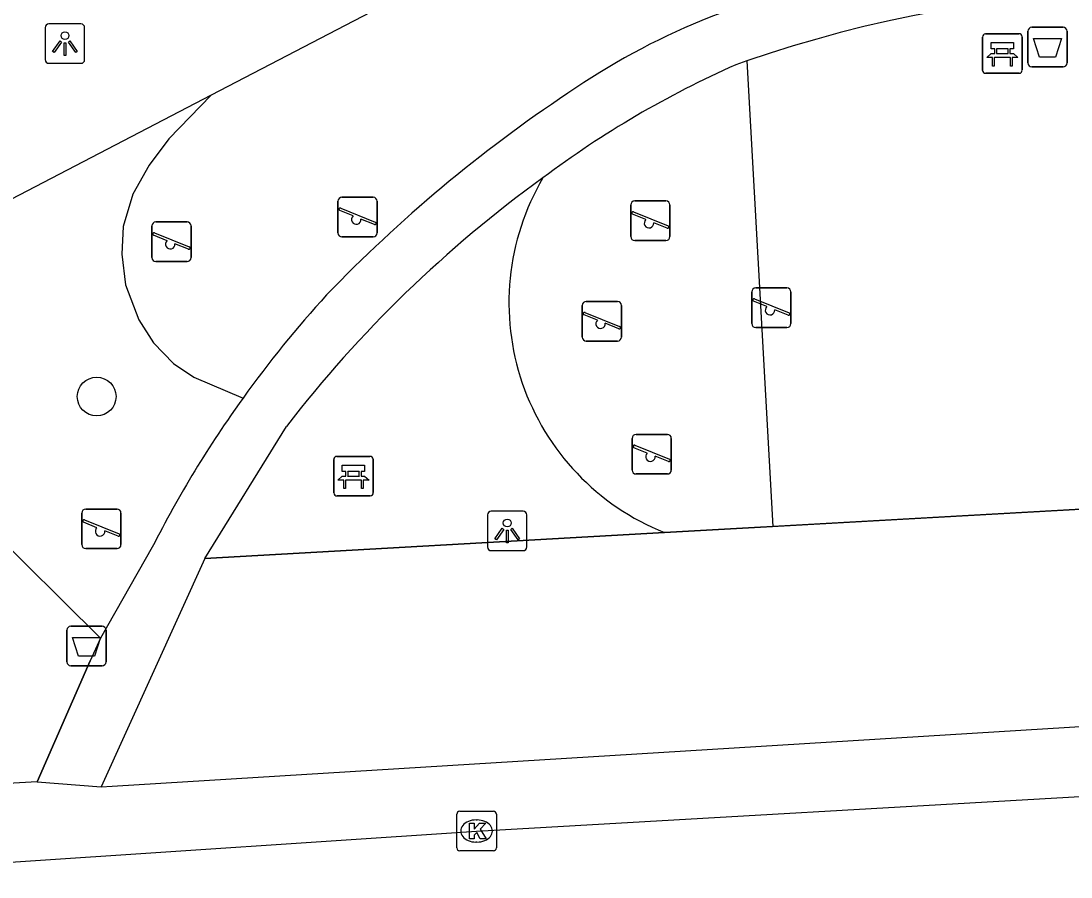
# Model space of a CAD drawing. Extents: x 163010 to 163853, y 382793 to 383982.
# Drawn here: x 163446.26 to 163472.8, y 383549.1 to 383570.74 of the extents above; entities that cross this region are included whole.
import ezdxf

# ---------------------------------------------------------------- set-up
doc = ezdxf.new("R2010")
doc.units = 0
for name, color, linetype in [('IMGEO_Afvalbak', 7, 'Continuous'), ('IMGEO_Bank', 7, 'Continuous'), ('IMGEO_Boom', 7, 'Continuous'), ('IMGEO_Groenvoorziening', 7, 'Continuous'), ('IMGEO_Hek', 7, 'Continuous'), ('IMGEO_Kolk', 7, 'Continuous'), ('IMGEO_Lichtpunt', 7, 'Continuous'), ('IMGEO_Parkeervlak_open', 7, 'Continuous'), ('IMGEO_Rijbaan_lokaal_open', 7, 'Continuous'), ('IMGEO_Speelvoorziening', 7, 'Continuous'), ('IMGEO_Voetpad_gesloten', 7, 'Continuous'), ('IMGEO_Voetpad_open', 7, 'Continuous')]:
    doc.layers.add(name, color=color, linetype=linetype)

msp = doc.modelspace()

# ---------------------------------------------------------------- linework, layer by layer
at = {"layer": 'IMGEO_Afvalbak'}
for p, q in [((163471.813, 383570.577), (163472.603, 383570.577)), ((163472.603, 383570.577), (163471.813, 383570.577)), ((163471.713, 383569.677), (163471.713, 383570.477)), ((163471.713, 383570.477), (163471.713, 383569.677)), ((163472.703, 383570.477), (163472.703, 383569.677)), ((163472.703, 383569.677), (163472.703, 383570.477)), ((163472.603, 383569.577), (163471.813, 383569.577)), ((163471.813, 383569.577), (163472.603, 383569.577)), ((163447.525, 383555.443), (163448.315, 383555.443)), ((163448.315, 383555.443), (163447.525, 383555.443)), ((163447.425, 383554.543), (163447.425, 383555.343)), ((163447.425, 383555.343), (163447.425, 383554.543)), ((163448.415, 383555.343), (163448.415, 383554.543)), ((163448.415, 383554.543), (163448.415, 383555.343)), ((163448.315, 383554.443), (163447.525, 383554.443)), ((163447.525, 383554.443), (163448.315, 383554.443))]:
    msp.add_line(p, q, dxfattribs=at)
for points in [[(163471.856, 383570.291), (163472.56, 383570.291), (163472.411, 383569.821), (163472.005, 383569.821), (163471.856, 383570.291)], [(163447.568, 383555.157), (163448.272, 383555.157), (163448.123, 383554.687), (163447.717, 383554.687), (163447.568, 383555.157)]]:
    msp.add_lwpolyline(points, dxfattribs=at)
for centre, start, end in [((163471.813, 383570.477), 90, 180), ((163471.813, 383570.477), 90, 180), ((163472.603, 383570.477), 0, 90), ((163472.603, 383570.477), 360, 90), ((163471.813, 383569.677), 180, 270), ((163471.813, 383569.677), 180, 270), ((163472.603, 383569.677), 270, 0), ((163472.603, 383569.677), 270, 0), ((163447.525, 383555.343), 90, 180), ((163447.525, 383555.343), 90, 180), ((163448.315, 383555.343), 0, 90), ((163448.315, 383555.343), 360, 90), ((163447.525, 383554.543), 180, 270), ((163447.525, 383554.543), 180, 270), ((163448.315, 383554.543), 270, 0), ((163448.315, 383554.543), 270, 0)]:
    msp.add_arc(centre, 0.1, start, end, dxfattribs=at)
at = {"layer": 'IMGEO_Bank'}
for p, q in [((163470.567, 383569.489), (163470.567, 383570.33)), ((163470.567, 383570.33), (163470.567, 383569.489)), ((163470.642, 383570.414), (163471.483, 383570.414)), ((163471.483, 383570.414), (163470.642, 383570.414)), ((163471.567, 383570.339), (163471.567, 383569.498)), ((163471.567, 383569.498), (163471.567, 383570.339)), ((163470.876, 383569.92), (163470.876, 383570.026)), ((163470.92, 383570.026), (163470.92, 383569.92)), ((163471.208, 383570.032), (163470.926, 383570.032)), ((163471.214, 383569.92), (163471.214, 383570.026)), ((163471.258, 383570.026), (163471.258, 383569.92)), ((163471.264, 383569.812), (163470.871, 383569.812)), ((163470.926, 383569.914), (163471.208, 383569.914)), ((163471.492, 383569.414), (163470.651, 383569.414)), ((163470.651, 383569.414), (163471.492, 383569.414)), ((163454.168, 383558.81), (163454.168, 383559.651)), ((163454.168, 383559.651), (163454.168, 383558.81)), ((163454.243, 383559.735), (163455.084, 383559.735)), ((163455.084, 383559.735), (163454.243, 383559.735)), ((163455.168, 383559.66), (163455.168, 383558.819)), ((163455.168, 383558.819), (163455.168, 383559.66)), ((163454.865, 383559.133), (163454.472, 383559.133)), ((163454.477, 383559.241), (163454.477, 383559.347)), ((163454.521, 383559.347), (163454.521, 383559.241)), ((163454.809, 383559.353), (163454.527, 383559.353)), ((163454.527, 383559.235), (163454.809, 383559.235)), ((163454.815, 383559.241), (163454.815, 383559.347)), ((163454.859, 383559.347), (163454.859, 383559.241)), ((163455.093, 383558.735), (163454.252, 383558.735)), ((163454.252, 383558.735), (163455.093, 383558.735))]:
    msp.add_line(p, q, dxfattribs=at)
for points in [[(163470.87, 383570.032), (163470.784, 383570.032), (163470.784, 383570.193), (163471.347, 383570.193), (163471.347, 383570.032), (163471.264, 383570.032)], [(163470.814, 383569.812), (163470.672, 383569.812), (163470.784, 383569.914), (163470.87, 383569.914)], [(163470.864, 383569.805), (163470.864, 383569.598), (163470.821, 383569.598), (163470.821, 383569.805)], [(163471.264, 383569.914), (163471.347, 383569.914), (163471.459, 383569.812), (163471.32, 383569.812)], [(163471.314, 383569.805), (163471.314, 383569.598), (163471.27, 383569.598), (163471.27, 383569.805)], [(163454.471, 383559.353), (163454.385, 383559.353), (163454.385, 383559.514), (163454.948, 383559.514), (163454.948, 383559.353), (163454.865, 383559.353)], [(163454.415, 383559.133), (163454.273, 383559.133), (163454.385, 383559.235), (163454.471, 383559.235)], [(163454.465, 383559.126), (163454.465, 383558.919), (163454.422, 383558.919), (163454.422, 383559.126)], [(163454.865, 383559.235), (163454.948, 383559.235), (163455.06, 383559.133), (163454.921, 383559.133)], [(163454.915, 383559.126), (163454.915, 383558.919), (163454.871, 383558.919), (163454.871, 383559.126)]]:
    msp.add_lwpolyline(points, dxfattribs=at)
for centre, radius, start, end in [((163470.645, 383570.336), 0.0779, 92.4484, 184.2845), ((163470.645, 383570.336), 0.0779, 92.4484, 184.2845), ((163471.489, 383570.336), 0.0779, 2.4484, 94.2845), ((163471.489, 383570.336), 0.0779, 2.4484, 94.2845), ((163470.869, 383570.025), 0.00671, 2.8957, 87.1043), ((163470.926, 383570.025), 0.00671, 92.8957, 177.1043), ((163471.208, 383570.025), 0.00671, 2.8957, 87.1043), ((163471.265, 383570.025), 0.00671, 92.8957, 177.1043), ((163470.814, 383569.805), 0.00671, 2.8957, 87.1043), ((163470.871, 383569.805), 0.00671, 92.8957, 177.1043), ((163470.869, 383569.921), 0.00671, 272.8957, 357.1043), ((163470.926, 383569.921), 0.00671, 182.8957, 267.1043), ((163471.208, 383569.921), 0.00671, 272.8957, 357.1043), ((163471.265, 383569.921), 0.00671, 182.8957, 267.1043), ((163471.263, 383569.805), 0.00671, 2.8957, 87.1043), ((163471.32, 383569.805), 0.00671, 92.8957, 177.1043), ((163470.645, 383569.492), 0.0779, 182.4484, 274.2845), ((163470.645, 383569.492), 0.0779, 182.4484, 274.2845), ((163471.489, 383569.492), 0.0779, 272.4484, 4.2845), ((163471.489, 383569.492), 0.0779, 272.4484, 4.2845), ((163454.246, 383559.657), 0.0779, 92.4484, 184.2845), ((163454.246, 383559.657), 0.0779, 92.4484, 184.2845), ((163455.09, 383559.657), 0.0779, 2.4484, 94.2845), ((163455.09, 383559.657), 0.0779, 2.4484, 94.2845), ((163454.415, 383559.126), 0.00671, 2.8957, 87.1043), ((163454.472, 383559.126), 0.00671, 92.8957, 177.1043), ((163454.47, 383559.346), 0.00671, 2.8957, 87.1043), ((163454.47, 383559.242), 0.00671, 272.8957, 357.1043), ((163454.527, 383559.346), 0.00671, 92.8957, 177.1043), ((163454.527, 383559.242), 0.00671, 182.8957, 267.1043), ((163454.809, 383559.346), 0.00671, 2.8957, 87.1043), ((163454.809, 383559.242), 0.00671, 272.8957, 357.1043), ((163454.866, 383559.346), 0.00671, 92.8957, 177.1043), ((163454.866, 383559.242), 0.00671, 182.8957, 267.1043), ((163454.864, 383559.126), 0.00671, 2.8957, 87.1043), ((163454.921, 383559.126), 0.00671, 92.8957, 177.1043), ((163454.246, 383558.813), 0.0779, 182.4484, 274.2845), ((163454.246, 383558.813), 0.0779, 182.4484, 274.2845), ((163455.09, 383558.813), 0.0779, 272.4484, 4.2845), ((163455.09, 383558.813), 0.0779, 272.4484, 4.2845)]:
    msp.add_arc(centre, radius, start, end, dxfattribs=at)
at = {"layer": 'IMGEO_Boom'}
msp.add_circle((163448.177, 383561.246), 0.489, dxfattribs=at)
at = {"layer": 'IMGEO_Groenvoorziening'}
for points in [[(163451.072, 383568.864), (163450.003, 383567.759), (163449.505, 383567.091), (163449.091, 383566.359), (163448.847, 383565.542), (163448.813, 383564.842), (163448.91, 383564.068), (163449.239, 383563.182), (163449.611, 383562.604), (163450.12, 383562.084), (163450.634, 383561.736), (163451.877, 383561.208)], [(163440, 383560.499), (163445.378, 383558.006), (163448.277, 383555.144)]]:
    msp.add_lwpolyline(points, dxfattribs=at)
msp.add_arc((163464.845, 383563.611), 6.248, 149.6174, 248.2011, dxfattribs=at)
at = {"layer": 'IMGEO_Hek'}
for points in [[(163474.824, 383581.222), (163451.072, 383568.864)], [(163451.072, 383568.864), (163440.352, 383563.287)], [(163464.957, 383557.946), (163484.445, 383559.043)], [(163450.914, 383557.156), (163462.525, 383557.809)], [(163462.525, 383557.809), (163464.957, 383557.946)], [(163446.672, 383551.512), (163448.012, 383554.569)]]:
    msp.add_lwpolyline(points, dxfattribs=at)
at = {"layer": 'IMGEO_Kolk'}
for p, q in [((163457.278, 383549.841), (163457.278, 383550.693)), ((163457.353, 383550.767), (163458.205, 383550.767)), ((163458.279, 383550.693), (163458.279, 383549.841)), ((163457.766, 383550.547), (163457.791, 383550.547)), ((163457.789, 383549.987), (163457.764, 383549.987)), ((163458.205, 383549.767), (163457.353, 383549.767))]:
    msp.add_line(p, q, dxfattribs=at)
for points in [[(163457.278, 383549.841), (163457.278, 383550.693)], [(163457.353, 383550.767), (163458.205, 383550.767)], [(163458.279, 383550.693), (163458.279, 383549.841)], [(163457.599, 383550.467), (163457.722, 383550.467), (163457.722, 383550.316), (163457.852, 383550.467), (163458.016, 383550.467), (163457.87, 383550.316), (163458.023, 383550.067), (163457.871, 383550.067), (163457.786, 383550.231), (163457.722, 383550.164), (163457.722, 383550.067), (163457.599, 383550.067), (163457.599, 383550.467)], [(163458.205, 383549.767), (163457.353, 383549.767)]]:
    msp.add_lwpolyline(points, dxfattribs=at)
for centre, start, end in [((163457.355, 383550.691), 91.552, 178.448), ((163457.355, 383550.691), 91.552, 178.448), ((163458.203, 383550.691), 1.552, 88.448), ((163458.203, 383550.691), 1.552, 88.448), ((163457.355, 383549.843), 181.552, 268.448), ((163457.355, 383549.843), 181.552, 268.448), ((163458.203, 383549.843), 271.552, 358.448), ((163458.203, 383549.843), 271.552, 358.448)]:
    msp.add_arc(centre, 0.0765, start, end, dxfattribs=at)
for centre, major_axis, ratio, start_param, end_param in [((163457.765, 383550.267), (-0.387, 0.002), 0.722429, 4.712389, 7.853982), ((163457.79, 383550.267), (-0.39, 0.002), 0.717154, 1.570796, 4.712389)]:
    msp.add_ellipse(centre, major_axis=major_axis, ratio=ratio, start_param=start_param, end_param=end_param, dxfattribs=at)
at = {"layer": 'IMGEO_Lichtpunt'}
for p, q in [((163446.877, 383570.568), (163446.877, 383569.761)), ((163446.877, 383570.568), (163446.877, 383569.761)), ((163447.779, 383570.663), (163446.971, 383570.663)), ((163447.779, 383570.663), (163446.971, 383570.663)), ((163447.873, 383569.761), (163447.873, 383570.568)), ((163447.873, 383569.761), (163447.873, 383570.568)), ((163446.971, 383569.667), (163447.779, 383569.667)), ((163446.971, 383569.667), (163447.779, 383569.667)), ((163458.957, 383558.348), (163458.149, 383558.348)), ((163458.957, 383558.348), (163458.149, 383558.348)), ((163458.055, 383558.253), (163458.055, 383557.446)), ((163458.055, 383558.253), (163458.055, 383557.446)), ((163459.051, 383557.446), (163459.051, 383558.253)), ((163459.051, 383557.446), (163459.051, 383558.253)), ((163458.149, 383557.352), (163458.957, 383557.352)), ((163458.149, 383557.352), (163458.957, 383557.352))]:
    msp.add_line(p, q, dxfattribs=at)
for points in [[(163447.251, 383570.232), (163447.29, 383570.204), (163447.102, 383569.942), (163447.064, 383569.969), (163447.251, 383570.232)], [(163447.353, 383570.184), (163447.4, 383570.184), (163447.4, 383569.862), (163447.353, 383569.862), (163447.353, 383570.184)], [(163447.463, 383570.204), (163447.501, 383570.231), (163447.688, 383569.969), (163447.649, 383569.941), (163447.463, 383570.204)], [(163458.429, 383557.917), (163458.468, 383557.889), (163458.28, 383557.627), (163458.242, 383557.654), (163458.429, 383557.917)], [(163458.531, 383557.869), (163458.578, 383557.869), (163458.578, 383557.547), (163458.531, 383557.547), (163458.531, 383557.869)], [(163458.641, 383557.889), (163458.679, 383557.916), (163458.866, 383557.654), (163458.827, 383557.626), (163458.641, 383557.889)]]:
    msp.add_lwpolyline(points, dxfattribs=at)
for centre in [(163447.376, 383570.366), (163458.554, 383558.051)]:
    msp.add_circle(centre, 0.0994, dxfattribs=at)
for centre, start, end in [((163446.971, 383570.568), 90, 180), ((163446.971, 383570.568), 90, 180), ((163447.779, 383570.568), 0, 90), ((163447.779, 383570.568), 0, 90), ((163446.971, 383569.761), 180, 270), ((163446.971, 383569.761), 180, 270), ((163447.779, 383569.761), 270, 0), ((163447.779, 383569.761), 270, 360), ((163458.149, 383558.253), 90, 180), ((163458.149, 383558.253), 90, 180), ((163458.957, 383558.253), 0, 90), ((163458.957, 383558.253), 0, 90), ((163458.149, 383557.446), 180, 270), ((163458.149, 383557.446), 180, 270), ((163458.957, 383557.446), 270, 0), ((163458.957, 383557.446), 270, 360)]:
    msp.add_arc(centre, 0.0946, start, end, dxfattribs=at)
at = {"layer": 'IMGEO_Parkeervlak_open'}
for points in [[(163462.525, 383557.809), (163450.914, 383557.156)], [(163465.264, 383557.963), (163464.957, 383557.946), (163462.525, 383557.809)]]:
    msp.add_lwpolyline(points, dxfattribs=at)
at = {"layer": 'IMGEO_Rijbaan_lokaal_open'}
msp.add_lwpolyline([(163438.996, 383549.105), (163446.126, 383549.486), (163457.78, 383550.265), (163474.503, 383551.227), (163492.842, 383552.254), (163495.537, 383552.438)], dxfattribs=at)
at = {"layer": 'IMGEO_Speelvoorziening'}
for p, q in [((163454.375, 383566.281), (163455.165, 383566.281)), ((163455.165, 383566.281), (163454.375, 383566.281)), ((163454.275, 383565.381), (163454.275, 383566.181)), ((163454.275, 383566.181), (163454.275, 383565.381)), ((163454.344, 383566.006), (163455.22, 383565.653)), ((163455.265, 383566.181), (163455.265, 383565.381)), ((163455.265, 383565.381), (163455.265, 383566.181)), ((163461.675, 383565.289), (163461.675, 383566.089)), ((163461.675, 383566.089), (163461.675, 383565.289)), ((163461.775, 383566.189), (163462.565, 383566.189)), ((163462.565, 383566.189), (163461.775, 383566.189)), ((163462.665, 383566.089), (163462.665, 383565.289)), ((163462.665, 383565.289), (163462.665, 383566.089)), ((163454.658, 383565.809), (163454.319, 383565.946)), ((163455.196, 383565.593), (163454.856, 383565.73)), ((163462.058, 383565.717), (163461.719, 383565.854)), ((163461.744, 383565.914), (163462.62, 383565.561)), ((163449.573, 383564.757), (163449.573, 383565.557)), ((163449.573, 383565.557), (163449.573, 383564.757)), ((163449.673, 383565.657), (163450.463, 383565.657)), ((163450.463, 383565.657), (163449.673, 383565.657)), ((163450.563, 383565.557), (163450.563, 383564.757)), ((163450.563, 383564.757), (163450.563, 383565.557)), ((163462.596, 383565.501), (163462.256, 383565.638)), ((163449.956, 383565.185), (163449.617, 383565.322)), ((163449.642, 383565.382), (163450.518, 383565.029)), ((163455.165, 383565.281), (163454.375, 383565.281)), ((163454.375, 383565.281), (163455.165, 383565.281)), ((163450.494, 383564.969), (163450.154, 383565.106)), ((163462.565, 383565.189), (163461.775, 383565.189)), ((163461.775, 383565.189), (163462.565, 383565.189)), ((163450.463, 383564.657), (163449.673, 383564.657)), ((163449.673, 383564.657), (163450.463, 383564.657)), ((163464.733, 383563.09), (163464.733, 383563.89)), ((163464.733, 383563.89), (163464.733, 383563.09)), ((163464.833, 383563.99), (163465.623, 383563.99)), ((163465.623, 383563.99), (163464.833, 383563.99)), ((163465.723, 383563.89), (163465.723, 383563.09)), ((163465.723, 383563.09), (163465.723, 383563.89)), ((163460.55, 383563.648), (163461.34, 383563.648)), ((163461.34, 383563.648), (163460.55, 383563.648)), ((163465.116, 383563.518), (163464.777, 383563.655)), ((163464.802, 383563.715), (163465.678, 383563.362)), ((163460.45, 383562.748), (163460.45, 383563.548)), ((163460.45, 383563.548), (163460.45, 383562.748)), ((163460.519, 383563.373), (163461.395, 383563.02)), ((163461.44, 383563.548), (163461.44, 383562.748)), ((163461.44, 383562.748), (163461.44, 383563.548)), ((163465.654, 383563.302), (163465.314, 383563.439)), ((163460.833, 383563.176), (163460.494, 383563.313)), ((163461.371, 383562.96), (163461.031, 383563.097)), ((163465.623, 383562.99), (163464.833, 383562.99)), ((163464.833, 383562.99), (163465.623, 383562.99)), ((163461.34, 383562.648), (163460.55, 383562.648)), ((163460.55, 383562.648), (163461.34, 383562.648)), ((163461.711, 383559.389), (163461.711, 383560.189)), ((163461.711, 383560.189), (163461.711, 383559.389)), ((163461.811, 383560.289), (163462.601, 383560.289)), ((163462.601, 383560.289), (163461.811, 383560.289)), ((163462.701, 383560.189), (163462.701, 383559.389)), ((163462.701, 383559.389), (163462.701, 383560.189)), ((163462.094, 383559.817), (163461.755, 383559.954)), ((163461.78, 383560.014), (163462.656, 383559.661)), ((163462.632, 383559.601), (163462.292, 383559.738)), ((163462.601, 383559.289), (163461.811, 383559.289)), ((163461.811, 383559.289), (163462.601, 383559.289)), ((163447.802, 383557.503), (163447.802, 383558.303)), ((163447.802, 383558.303), (163447.802, 383557.503)), ((163447.902, 383558.403), (163448.692, 383558.403)), ((163448.692, 383558.403), (163447.902, 383558.403)), ((163448.792, 383558.303), (163448.792, 383557.503)), ((163448.792, 383557.503), (163448.792, 383558.303)), ((163448.185, 383557.931), (163447.846, 383558.068)), ((163447.871, 383558.128), (163448.747, 383557.775)), ((163448.723, 383557.715), (163448.383, 383557.852)), ((163448.692, 383557.403), (163447.902, 383557.403)), ((163447.902, 383557.403), (163448.692, 383557.403))]:
    msp.add_line(p, q, dxfattribs=at)
for centre, radius, start, end in [((163454.375, 383566.181), 0.1, 90, 180), ((163454.375, 383566.181), 0.1, 90, 180), ((163455.165, 383566.181), 0.1, 0, 90), ((163455.165, 383566.181), 0.1, 360, 90), ((163454.332, 383565.976), 0.0327, 68.078, 248.078), ((163461.775, 383566.089), 0.1, 90, 180), ((163461.775, 383566.089), 0.1, 90, 180), ((163462.565, 383566.089), 0.1, 0, 90), ((163462.565, 383566.089), 0.1, 360, 90), ((163454.737, 383565.719), 0.12, 130.9928, 5.1632), ((163461.732, 383565.884), 0.0327, 68.078, 248.078), ((163449.673, 383565.557), 0.1, 90, 180), ((163449.673, 383565.557), 0.1, 90, 180), ((163450.463, 383565.557), 0.1, 0, 90), ((163450.463, 383565.557), 0.1, 360, 90), ((163455.208, 383565.623), 0.0327, 248.078, 68.078), ((163462.137, 383565.627), 0.12, 130.9928, 5.1632), ((163462.608, 383565.531), 0.0327, 248.078, 68.078), ((163449.63, 383565.352), 0.0327, 68.078, 248.078), ((163454.375, 383565.381), 0.1, 180, 270), ((163454.375, 383565.381), 0.1, 180, 270), ((163455.165, 383565.381), 0.1, 270, 0), ((163455.165, 383565.381), 0.1, 270, 0), ((163461.775, 383565.289), 0.1, 180, 270), ((163461.775, 383565.289), 0.1, 180, 270), ((163462.565, 383565.289), 0.1, 270, 0), ((163462.565, 383565.289), 0.1, 270, 0), ((163450.035, 383565.095), 0.12, 130.9928, 5.1632), ((163450.506, 383564.999), 0.0327, 248.078, 68.078), ((163449.673, 383564.757), 0.1, 180, 270), ((163449.673, 383564.757), 0.1, 180, 270), ((163450.463, 383564.757), 0.1, 270, 0), ((163450.463, 383564.757), 0.1, 270, 0), ((163464.833, 383563.89), 0.1, 90, 180), ((163464.833, 383563.89), 0.1, 90, 180), ((163465.623, 383563.89), 0.1, 0, 90), ((163465.623, 383563.89), 0.1, 360, 90), ((163460.55, 383563.548), 0.1, 90, 180), ((163460.55, 383563.548), 0.1, 90, 180), ((163461.34, 383563.548), 0.1, 0, 90), ((163461.34, 383563.548), 0.1, 360, 90), ((163464.79, 383563.685), 0.0327, 68.078, 248.078), ((163460.507, 383563.343), 0.0327, 68.078, 248.078), ((163465.195, 383563.428), 0.12, 130.9928, 5.1632), ((163465.666, 383563.332), 0.0327, 248.078, 68.078), ((163460.912, 383563.086), 0.12, 130.9928, 5.1632), ((163464.833, 383563.09), 0.1, 180, 270), ((163464.833, 383563.09), 0.1, 180, 270), ((163465.623, 383563.09), 0.1, 270, 0), ((163465.623, 383563.09), 0.1, 270, 0), ((163461.383, 383562.99), 0.0327, 248.078, 68.078), ((163460.55, 383562.748), 0.1, 180, 270), ((163460.55, 383562.748), 0.1, 180, 270), ((163461.34, 383562.748), 0.1, 270, 0), ((163461.34, 383562.748), 0.1, 270, 0), ((163461.811, 383560.189), 0.1, 90, 180), ((163461.811, 383560.189), 0.1, 90, 180), ((163462.601, 383560.189), 0.1, 0, 90), ((163462.601, 383560.189), 0.1, 360, 90), ((163461.768, 383559.984), 0.0327, 68.078, 248.078), ((163462.173, 383559.727), 0.12, 130.9928, 5.1632), ((163462.644, 383559.631), 0.0327, 248.078, 68.078), ((163461.811, 383559.389), 0.1, 180, 270), ((163461.811, 383559.389), 0.1, 180, 270), ((163462.601, 383559.389), 0.1, 270, 0), ((163462.601, 383559.389), 0.1, 270, 0), ((163447.902, 383558.303), 0.1, 90, 180), ((163447.902, 383558.303), 0.1, 90, 180), ((163448.692, 383558.303), 0.1, 0, 90), ((163448.692, 383558.303), 0.1, 360, 90), ((163447.859, 383558.098), 0.0327, 68.078, 248.078), ((163448.264, 383557.841), 0.12, 130.9928, 5.1632), ((163448.735, 383557.745), 0.0327, 248.078, 68.078), ((163447.902, 383557.503), 0.1, 180, 270), ((163447.902, 383557.503), 0.1, 180, 270), ((163448.692, 383557.503), 0.1, 270, 0), ((163448.692, 383557.503), 0.1, 270, 0)]:
    msp.add_arc(centre, radius, start, end, dxfattribs=at)
at = {"layer": 'IMGEO_Voetpad_gesloten'}
for points in [[(163464.61, 383569.726), (163465.264, 383557.963)], [(163484.445, 383559.043), (163465.264, 383557.963)]]:
    msp.add_lwpolyline(points, dxfattribs=at)
msp.add_arc((163475.277, 383538.852), 32.665, 74.6195, 109.0604, dxfattribs=at)
at = {"layer": 'IMGEO_Voetpad_open'}
for points in [[(163474.824, 383581.222), (163451.072, 383568.864)], [(163464.61, 383569.726), (163464.333, 383569.629)], [(163451.072, 383568.864), (163440.352, 383563.287)], [(163450.914, 383557.156), (163452.974, 383560.488)], [(163449.582, 383557.437), (163448.277, 383555.144)], [(163450.914, 383557.156), (163448.287, 383551.38)], [(163448.277, 383555.144), (163448.012, 383554.569), (163446.672, 383551.512)], [(163448.287, 383551.38), (163448.571, 383551.398), (163492.037, 383554.079)], [(163446.672, 383551.512), (163440.585, 383551.167), (163439.058, 383553.042)], [(163446.672, 383551.512), (163448.287, 383551.38)]]:
    msp.add_lwpolyline(points, dxfattribs=at)
for centre, radius, start, end in [((163470.33, 383554.098), 18.009, 100.0729, 124.6752), ((163474.368, 383546.909), 24.838, 113.8308, 126.9009), ((163480.448, 383538.349), 36.723, 123.6787, 136.0987), ((163477.751, 383541.414), 31.269, 125.8122, 142.4103), ((163475.501, 383544.222), 29.097, 137.6769, 144.283), ((163475.155, 383544.458), 28.678, 144.2615, 153.0898)]:
    msp.add_arc(centre, radius, start, end, dxfattribs=at)

doc.saveas('drawing.dxf')
